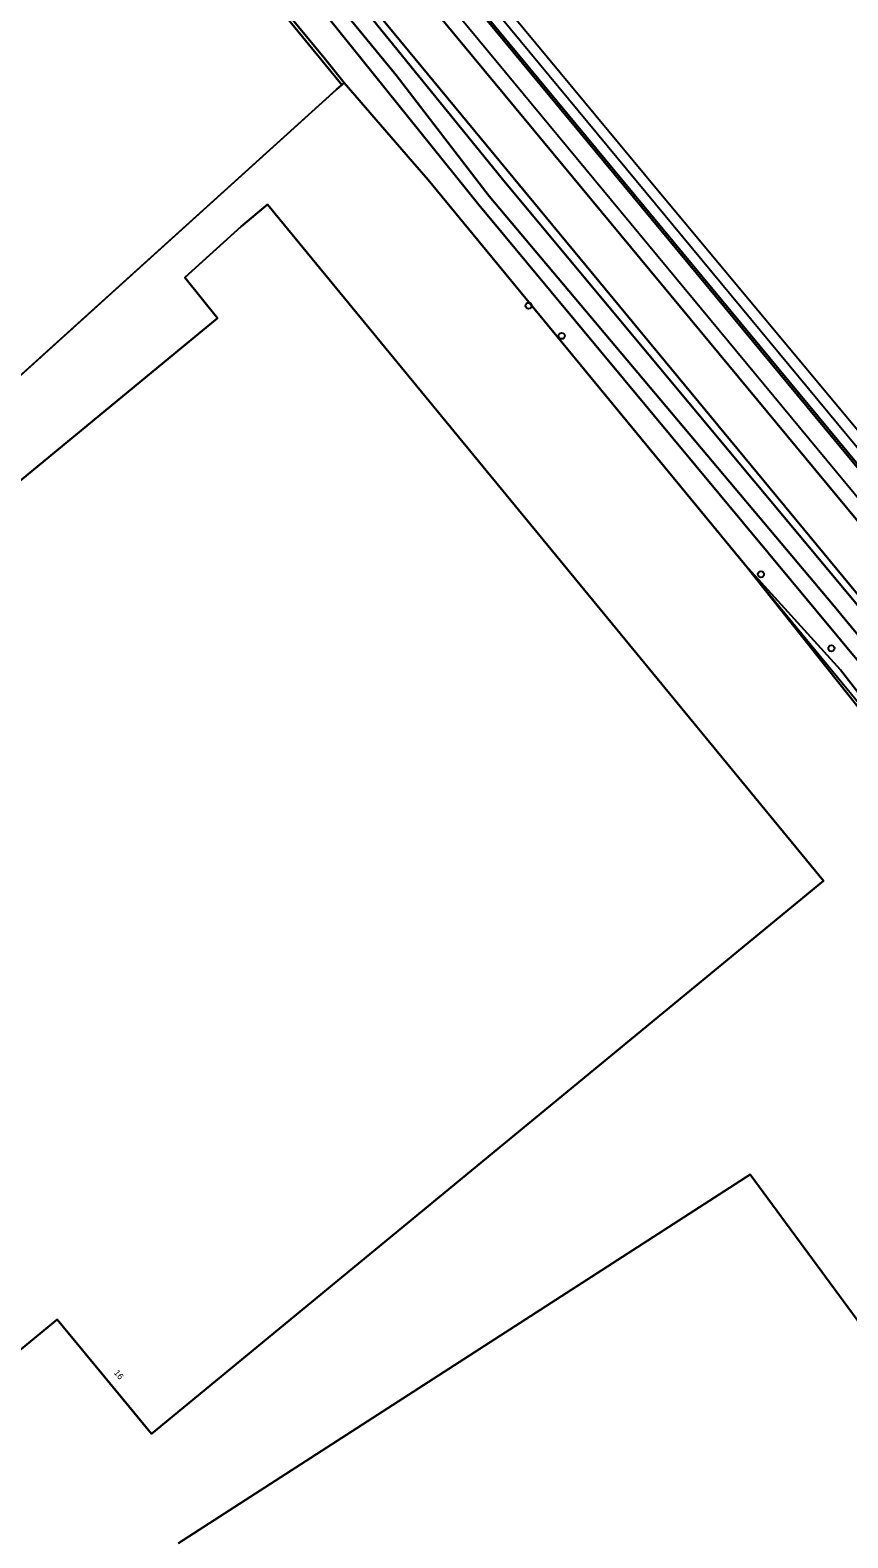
# Model space of a CAD drawing. Extents: x 156141 to 158132, y 385651 to 388333.
# Drawn here: x 157110.1 to 157240.2, y 387547.6 to 387787.4 of the extents above; entities that cross this region are included whole.
import ezdxf

# ---------------------------------------------------------------- set-up
doc = ezdxf.new("R2010")
doc.units = 0
for name, color, linetype in [('IMGEO_Boom', 7, 'Continuous'), ('IMGEO_Erf', 7, 'Continuous'), ('IMGEO_Grasland_overig', 7, 'Continuous'), ('IMGEO_Groenvoorziening', 7, 'Continuous'), ('IMGEO_Hek', 7, 'Continuous'), ('IMGEO_Oever', 7, 'Continuous'), ('IMGEO_Pand', 7, 'Continuous'), ('IMGEO_Pand_nummerreeks', 7, 'Continuous'), ('IMGEO_Pand_vergunning_verleend', 7, 'Continuous'), ('IMGEO_Spoor', 7, 'Continuous'), ('IMGEO_Spoorbaan_gesloten', 7, 'Continuous'), ('IMGEO_Spoorbaan_halfverhard', 7, 'Continuous'), ('IMGEO_Terreindeel_gesloten', 7, 'Continuous'), ('IMGEO_Waterloop', 7, 'Continuous')]:
    doc.layers.add(name, color=color, linetype=linetype)

msp = doc.modelspace()

# ---------------------------------------------------------------- linework, layer by layer
at = {"layer": 'IMGEO_Boom'}
for centre in [(157189.42, 387743.57), (157194.67, 387738.78), (157226.37, 387700.85), (157237.61, 387689.08)]:
    msp.add_circle(centre, 0.489, dxfattribs=at)
at = {"layer": 'IMGEO_Erf'}
for points in [[(156893.29, 387773.51), (156914.76, 387749.69), (156913.72, 387748.72), (156963.88, 387693.2), (156933.91, 387666.14), (156948.83, 387649.91), (157003.92, 387699.95), (157034.73, 387665.73), (157158.29, 387777.43), (157158.84, 387777.96), (157159.71, 387778.73), (157041.48, 387922.88)], [(157041.48, 387922.88), (157159.71, 387778.73), (157160.05, 387779.04), (157156.91, 387783.01), (157148.73, 387792.95)], [(157133.71, 387546.7), (157224.65, 387605.36), (157244.52, 387578.45), (157287.96, 387614.12), (157291.6, 387617.11), (157223.8, 387702.43), (157173.44, 387763.61), (157170.95, 387766.48), (157160.05, 387779.04), (157159.71, 387778.73), (157158.84, 387777.96), (157158.29, 387777.43), (157034.73, 387665.73), (156965.33, 387602.98), (156963.08, 387600.95), (156962.4, 387600.34), (156964.86, 387597.25), (156965.22, 387596.8), (156969.36, 387591.41), (156972.14, 387587.61), (157012.57, 387532.39)], [(157290.64, 387518.4), (157266.88, 387548.83), (157264.19, 387551.18), (157260.54, 387557.36), (157256.64, 387563.55), (157252.74, 387568.83), (157247.26, 387575.04), (157244.52, 387578.45), (157224.65, 387605.36), (157133.71, 387546.7)]]:
    msp.add_lwpolyline(points, dxfattribs=at)
msp.add_lwpolyline([(157129.42, 387564.1), (157114.4, 387582.32), (157099.03, 387569.68), (157064.1, 387540.94), (157046.24, 387526.2), (156978.34, 387608.6), (157031.54, 387652.38), (157066.03, 387680.76), (157139.91, 387741.6), (157134.7, 387748.05), (157143.66, 387756.2), (157147.87, 387759.66), (157236.36, 387652.06)], close=True, dxfattribs=at)
at = {"layer": 'IMGEO_Grasland_overig'}
msp.add_lwpolyline([(157144.22, 387814.24), (157185.76, 387763.15), (157304.73, 387620.42), (157308.68, 387614.42), (157310.02, 387611.56), (157311.85, 387610.8), (157312.86, 387611.64), (157308.64, 387617.11), (157297.71, 387630.61), (157258.43, 387677.55), (157100.84, 387868.17)], dxfattribs=at)
at = {"layer": 'IMGEO_Groenvoorziening'}
msp.add_lwpolyline([(157242.73, 387680.95), (157239.04, 387685.66), (157223.8, 387702.43), (157291.6, 387617.11)], dxfattribs=at)
at = {"layer": 'IMGEO_Hek'}
for points in [[(157160.05, 387779.04), (157159.71, 387778.73), (157158.84, 387777.96), (157158.29, 387777.43), (156963.08, 387600.95)], [(157173.44, 387763.61), (157292.36, 387619.14)]]:
    msp.add_lwpolyline(points, dxfattribs=at)
at = {"layer": 'IMGEO_Oever'}
for points in [[(157110.69, 387850.41), (157168.34, 387780.23), (157183.13, 387760.99), (157237.79, 387696.07), (157283.11, 387641.23), (157299.65, 387622.55), (157304.58, 387615.83), (157305.74, 387613.91), (157306.25, 387612.64), (157310.02, 387611.56), (157308.68, 387614.42), (157304.73, 387620.42), (157185.76, 387763.15), (157144.22, 387814.24)], [(157281.18, 387639.78), (157181.51, 387759.65), (157111.39, 387846.79)], [(157148.73, 387792.95), (157156.91, 387783.01), (157160.05, 387779.04), (157170.95, 387766.48), (157173.44, 387763.61), (157223.8, 387702.43), (157239.04, 387685.66), (157242.73, 387680.95)]]:
    msp.add_lwpolyline(points, dxfattribs=at)
at = {"layer": 'IMGEO_Pand'}
msp.add_lwpolyline([(157147.87, 387759.66), (157143.66, 387756.2), (157134.7, 387748.05), (157139.91, 387741.6), (157066.03, 387680.76), (157031.54, 387652.38), (157099.03, 387569.68), (157114.4, 387582.32), (157129.42, 387564.1), (157236.36, 387652.06)], close=True, dxfattribs=at)
at = {"layer": 'IMGEO_Pand_vergunning_verleend'}
msp.add_lwpolyline([(157147.33, 387759.22), (157147.87, 387759.66), (157236.36, 387652.06), (157129.42, 387564.1), (157126.75, 387567.33), (157114.4, 387582.32), (157113.95, 387581.95), (157099.03, 387569.68), (157096.47, 387572.82), (157031.54, 387652.38), (157066.03, 387680.76), (157139.91, 387741.6), (157134.7, 387748.05), (157143.66, 387756.2)], close=True, dxfattribs=at)
at = {"layer": 'IMGEO_Spoor'}
for points in [[(156953.23, 388066.68), (157051.9, 387949.39), (157078.07, 387918.5), (157307.24, 387641.94)], [(156949.39, 388063.46), (156972.33, 388036.31), (157066.79, 387923.98), (157108.78, 387873.67), (157256.83, 387694.93), (157269.63, 387679.51), (157279.26, 387668.04), (157290.96, 387655.29), (157294.97, 387651.24), (157297.57, 387648.95), (157305.86, 387640.71)]]:
    msp.add_lwpolyline(points, dxfattribs=at)
at = {"layer": 'IMGEO_Spoorbaan_gesloten'}
msp.add_lwpolyline([(156951.69, 388065.39), (156947.56, 388061.91), (156958.61, 388048.76), (156967.38, 388038.33), (156978.98, 388024.51), (156995.73, 388004.62), (157021.01, 387974.57), (157090.79, 387891.54), (157123.48, 387852.16), (157142.05, 387829.73), (157277.2, 387666.59), (157289.15, 387653.57), (157292.21, 387650.48), (157295.15, 387653.39), (157294.89, 387653.7), (157146.21, 387833.17), (157127.63, 387855.61), (157094.94, 387894.99), (157082.7, 387909.6), (157025.14, 387978.05), (156999.86, 388008.09), (156983.12, 388027.99), (156971.51, 388041.8), (156962.75, 388052.23)], close=True, dxfattribs=at)
at = {"layer": 'IMGEO_Spoorbaan_halfverhard'}
for points in [[(157387.76, 387548.83), (157340.02, 387605.69), (157319.73, 387630.1), (157277.31, 387681.16), (157207.87, 387764.44), (157175.07, 387804.02), (157063.39, 387938.93), (157011.62, 388000.87), (156991.38, 388028.98), (156959.9, 388067.65)], [(156951.96, 388065.62), (156963.02, 388052.46), (156971.78, 388042.03), (156983.39, 388028.21), (157000.13, 388008.32), (157025.41, 387978.28), (157082.97, 387909.82), (157095.21, 387895.21), (157127.9, 387855.83), (157146.48, 387833.39), (157295.16, 387653.92), (157294.89, 387653.7), (157295.15, 387653.39), (157292.21, 387650.48), (157305.77, 387636.73), (157308.43, 387633.72), (157321.55, 387619.09), (157333.75, 387605.5), (157338.7, 387599.85), (157343.64, 387594.2), (157350.93, 387586.02), (157381.81, 387548.89)]]:
    msp.add_lwpolyline(points, dxfattribs=at)
at = {"layer": 'IMGEO_Terreindeel_gesloten'}
msp.add_lwpolyline([(156962.75, 388052.23), (156971.51, 388041.8), (156983.12, 388027.99), (156999.86, 388008.09), (157025.14, 387978.05), (157082.7, 387909.6), (157094.94, 387894.99), (157127.63, 387855.61), (157146.21, 387833.17), (157294.89, 387653.7), (157295.16, 387653.92), (157146.48, 387833.39), (157127.9, 387855.83), (157095.21, 387895.21), (157082.97, 387909.82), (157025.41, 387978.28), (157000.13, 388008.32), (156983.39, 388028.21), (156971.78, 388042.03), (156963.02, 388052.46), (156951.96, 388065.62), (156951.69, 388065.39)], close=True, dxfattribs=at)
msp.add_lwpolyline([(156948.55, 388051.57), (156970.11, 388025.24), (157005.47, 387982.53), (157049.8, 387929.3), (157100.84, 387868.17), (157258.43, 387677.55), (157297.71, 387630.61), (157308.64, 387617.11), (157312.86, 387611.64), (157319.16, 387616.92), (157291.45, 387649.84), (157292.21, 387650.48), (157289.15, 387653.57), (157277.2, 387666.59), (157142.05, 387829.73), (157123.48, 387852.16), (157090.79, 387891.54), (157021.01, 387974.57), (156995.73, 388004.62), (156978.98, 388024.51), (156967.38, 388038.33), (156958.61, 388048.76)], dxfattribs=at)
at = {"layer": 'IMGEO_Waterloop'}
msp.add_lwpolyline([(157111.39, 387846.79), (157181.51, 387759.65), (157281.18, 387639.78), (157296.89, 387620.15), (157300.88, 387615.3), (157302.37, 387613.24), (157304.34, 387611.04), (157305.82, 387610.26), (157306.55, 387609.64), (157307.21, 387610.21), (157306.25, 387612.64), (157305.74, 387613.91), (157304.58, 387615.83), (157299.65, 387622.55), (157283.11, 387641.23), (157237.79, 387696.07), (157183.13, 387760.99), (157168.34, 387780.23), (157110.69, 387850.41)], dxfattribs=at)

# ---------------------------------------------------------------- texts
at = {"layer": 'IMGEO_Pand_nummerreeks'}
msp.add_text('16', height=1, rotation=309.4823, dxfattribs=at).set_placement((157123.37, 387573.79))

doc.saveas('drawing.dxf')
